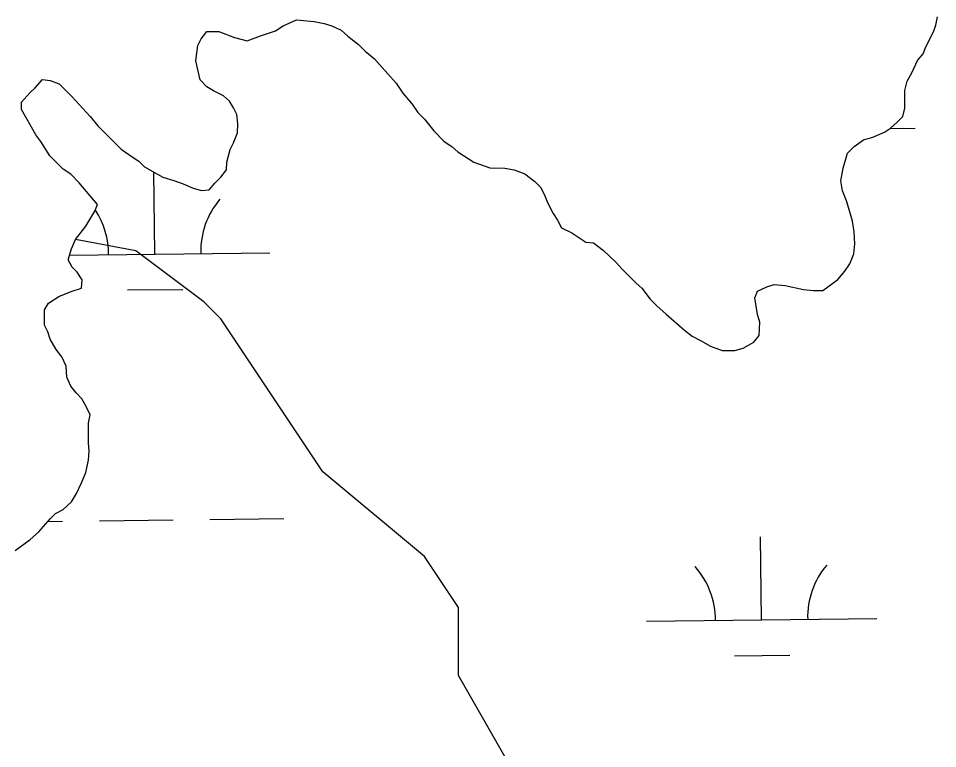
# Model space of a CAD drawing. Extents: x 3694830 to 3732949, y 415201 to 440970.
# Drawn here: x 3724521.4 to 3724920.3, y 432123 to 432439.9 of the extents above; entities that cross this region are included whole.
import ezdxf

# ---------------------------------------------------------------- set-up
doc = ezdxf.new("R2010")
doc.units = 0
doc.layers.add('V-TOPO-SHOR', color=7, linetype='Continuous')
doc.layers.add('V-WETL-SWMP', color=7, linetype='Continuous')

msp = doc.modelspace()

# ---------------------------------------------------------------- linework, layer by layer
at = {"layer": 'V-TOPO-SHOR'}
for p, q in [((3724919.58, 432436.91), (3724920.32, 432440.54)), ((3724633.07, 432434.5), (3724636.35, 432436.67)), ((3724636.35, 432436.67), (3724642.18, 432439.2)), ((3724642.18, 432439.2), (3724649.81, 432438.45)), ((3724649.81, 432438.45), (3724654.17, 432437.71)), ((3724654.17, 432437.71), (3724657.44, 432436.61)), ((3724657.44, 432436.61), (3724661.43, 432434.78)), ((3724918.48, 432434), (3724919.58, 432436.91)), ((3724600.71, 432430.96), (3724603.26, 432434.23)), ((3724603.26, 432434.23), (3724608.35, 432434.21)), ((3724608.35, 432434.21), (3724615.25, 432431.64)), ((3724620.7, 432430.17), (3724626.52, 432432.34)), ((3724626.52, 432432.34), (3724633.07, 432434.5)), ((3724661.43, 432434.78), (3724664.34, 432432.22)), ((3724664.34, 432432.22), (3724669.05, 432428.57)), ((3724915.19, 432427.47), (3724918.48, 432434)), ((3724598.5, 432421.51), (3724599.24, 432428.06)), ((3724599.24, 432428.06), (3724600.71, 432430.96)), ((3724615.25, 432431.64), (3724620.7, 432430.17)), ((3724669.05, 432428.57), (3724671.95, 432425.66)), ((3724671.95, 432425.66), (3724675.94, 432422.37)), ((3724911.53, 432421.66), (3724914.09, 432424.56)), ((3724914.09, 432424.56), (3724915.19, 432427.47)), ((3724600.29, 432413.15), (3724598.5, 432421.51)), ((3724675.94, 432422.37), (3724678.11, 432419.82)), ((3724678.11, 432419.82), (3724685.36, 432411.8)), ((3724909.34, 432416.58), (3724911.53, 432421.66)), ((3724907.14, 432412.59), (3724909.34, 432416.58)), ((3724528.65, 432409.73), (3724531.94, 432413.35)), ((3724531.94, 432413.35), (3724535.21, 432412.98)), ((3724535.21, 432412.98), (3724539.2, 432411.51)), ((3724603.19, 432410.23), (3724600.29, 432413.15)), ((3724685.36, 432411.8), (3724688.26, 432407.43)), ((3724906.04, 432408.59), (3724907.14, 432412.59)), ((3724526.47, 432407.55), (3724528.65, 432409.73)), ((3724539.2, 432411.51), (3724544.64, 432406.04)), ((3724606.09, 432408.4), (3724603.19, 432410.23)), ((3724610.45, 432406.21), (3724606.09, 432408.4)), ((3724906.02, 432400.96), (3724906.04, 432408.59)), ((3724522.82, 432403.56), (3724526.47, 432407.55)), ((3724544.64, 432406.04), (3724552.61, 432397.29)), ((3724612.99, 432404.02), (3724610.45, 432406.21)), ((3724614.8, 432401.11), (3724612.99, 432404.02)), ((3724688.26, 432407.43), (3724692.24, 432402.69)), ((3724522.81, 432400.29), (3724522.82, 432403.56)), ((3724528.96, 432389.37), (3724522.81, 432400.29)), ((3724616.24, 432398.19), (3724614.8, 432401.11)), ((3724692.24, 432402.69), (3724694.78, 432399.05)), ((3724905.28, 432397.32), (3724906.02, 432400.96)), ((3724552.61, 432397.29), (3724555.87, 432393.28)), ((3724616.59, 432394.19), (3724616.24, 432398.19)), ((3724694.78, 432399.05), (3724697.68, 432396.13)), ((3724697.68, 432396.13), (3724701.66, 432391.03)), ((3724902.73, 432394.79), (3724905.28, 432397.32)), ((3724555.87, 432393.28), (3724566.02, 432383.07)), ((3724616.58, 432390.19), (3724616.59, 432394.19)), ((3724897.26, 432390.44), (3724899.81, 432392.25)), ((3724899.81, 432392.25), (3724902.73, 432394.79)), ((3724531.13, 432386.45), (3724528.96, 432389.37)), ((3724614.75, 432385.84), (3724616.58, 432390.19)), ((3724701.66, 432391.03), (3724706.01, 432386.65)), ((3724888.16, 432387.19), (3724892.16, 432388.27)), ((3724892.16, 432388.27), (3724897.26, 432390.44)), ((3724535.11, 432380.26), (3724531.13, 432386.45)), ((3724613.29, 432382.93), (3724614.75, 432385.84)), ((3724706.01, 432386.65), (3724709.64, 432384.1)), ((3724709.64, 432384.1), (3724712.18, 432381.91)), ((3724881.24, 432381.4), (3724884.15, 432384.3)), ((3724884.15, 432384.3), (3724888.16, 432387.19)), ((3724540.91, 432374.42), (3724535.11, 432380.26)), ((3724566.02, 432383.07), (3724570.74, 432379.79)), ((3724611.82, 432377.48), (3724613.29, 432382.93)), ((3724712.18, 432381.91), (3724719.07, 432377.52)), ((3724879.4, 432374.86), (3724881.24, 432381.4)), ((3724570.74, 432379.79), (3724573.64, 432377.96)), ((3724573.64, 432377.96), (3724576.18, 432375.41)), ((3724611.81, 432374.21), (3724611.82, 432377.48)), ((3724719.07, 432377.52), (3724725.97, 432374.96)), ((3724544.18, 432372.23), (3724540.91, 432374.42)), ((3724547.8, 432368.59), (3724544.18, 432372.23)), ((3724576.18, 432375.41), (3724584.17, 432371.02)), ((3724609.25, 432370.95), (3724611.81, 432374.21)), ((3724725.97, 432374.96), (3724732.51, 432374.94)), ((3724732.51, 432374.94), (3724736.51, 432374.2)), ((3724736.51, 432374.2), (3724741.23, 432372.37)), ((3724741.23, 432372.37), (3724745.59, 432369.08)), ((3724878.29, 432369.41), (3724879.4, 432374.86)), ((3724555.77, 432359.11), (3724547.8, 432368.59)), ((3724584.17, 432371.02), (3724588.89, 432369.55)), ((3724588.89, 432369.55), (3724592.88, 432368.09)), ((3724592.88, 432368.09), (3724597.24, 432366.26)), ((3724604.15, 432365.51), (3724606.7, 432368.41)), ((3724606.7, 432368.41), (3724609.25, 432370.95)), ((3724745.59, 432369.08), (3724748.12, 432366.53)), ((3724879.01, 432365.04), (3724878.29, 432369.41)), ((3724597.24, 432366.26), (3724600.87, 432365.15)), ((3724600.87, 432365.15), (3724604.15, 432365.51)), ((3724748.12, 432366.53), (3724749.93, 432362.89)), ((3724880.81, 432360.68), (3724879.01, 432365.04)), ((3724749.93, 432362.89), (3724751.01, 432359.98)), ((3724751.01, 432359.98), (3724753.54, 432355.24)), ((3724882.25, 432355.95), (3724880.81, 432360.68)), ((3724550.65, 432349.67), (3724554.67, 432356.2)), ((3724554.67, 432356.2), (3724555.77, 432359.11)), ((3724883.33, 432351.94), (3724882.25, 432355.95)), ((3724753.54, 432355.24), (3724755.35, 432352.33)), ((3724755.35, 432352.33), (3724757.16, 432349.05)), ((3724884.04, 432347.21), (3724883.33, 432351.94)), ((3724546.27, 432343.87), (3724550.65, 432349.67)), ((3724757.16, 432349.05), (3724761.52, 432346.86)), ((3724761.52, 432346.86), (3724767.68, 432342.84)), ((3724884.39, 432342.12), (3724884.04, 432347.21)), ((3724544.44, 432339.87), (3724546.27, 432343.87)), ((3724767.68, 432342.84), (3724770.96, 432342.46)), ((3724770.96, 432342.46), (3724775.31, 432339.18)), ((3724884.01, 432337.76), (3724884.39, 432342.12)), ((3724542.97, 432335.15), (3724544.44, 432339.87)), ((3724775.31, 432339.18), (3724780.75, 432334.07)), ((3724882.18, 432333.4), (3724884.01, 432337.76)), ((3724544.78, 432331.87), (3724542.97, 432335.15)), ((3724780.75, 432334.07), (3724783.28, 432331.16)), ((3724879.99, 432330.14), (3724882.18, 432333.4)), ((3724546.96, 432329.69), (3724544.78, 432331.87)), ((3724549.13, 432326.41), (3724546.96, 432329.69)), ((3724783.28, 432331.16), (3724789.45, 432324.96)), ((3724877.07, 432326.51), (3724879.99, 432330.14)), ((3724548.75, 432322.77), (3724549.13, 432326.41)), ((3724789.45, 432324.96), (3724791.98, 432322.77)), ((3724846.16, 432323.33), (3724849.43, 432324.41)), ((3724849.43, 432324.41), (3724854.16, 432324.04)), ((3724854.16, 432324.04), (3724862.15, 432322.19)), ((3724870.51, 432321.8), (3724877.07, 432326.51)), ((3724538.93, 432319.17), (3724544.39, 432321.33)), ((3724544.39, 432321.33), (3724548.75, 432322.77)), ((3724791.98, 432322.77), (3724795.61, 432318.03)), ((3724841.05, 432318.62), (3724842.15, 432321.53)), ((3724842.15, 432321.53), (3724846.16, 432323.33)), ((3724862.15, 432322.19), (3724866.51, 432321.82)), ((3724866.51, 432321.82), (3724870.51, 432321.8)), ((3724532.73, 432313.37), (3724534.55, 432316.27)), ((3724534.55, 432316.27), (3724538.93, 432319.17)), ((3724795.61, 432318.03), (3724798.51, 432315.11)), ((3724842.12, 432311.35), (3724841.05, 432318.62)), ((3724532.71, 432306.82), (3724532.73, 432313.37)), ((3724798.51, 432315.11), (3724802.49, 432311.47)), ((3724802.49, 432311.47), (3724810.47, 432304.53)), ((3724843.2, 432308.07), (3724842.12, 432311.35)), ((3724842.82, 432302.25), (3724843.2, 432308.07)), ((3724534.15, 432303.91), (3724532.71, 432306.82)), ((3724810.47, 432304.53), (3724813.74, 432301.98)), ((3724535.23, 432300.64), (3724534.15, 432303.91)), ((3724537.77, 432296.26), (3724535.23, 432300.64)), ((3724813.74, 432301.98), (3724817.37, 432300.15)), ((3724817.37, 432300.15), (3724821.72, 432297.59)), ((3724840.63, 432299.35), (3724842.82, 432302.25)), ((3724540.3, 432292.99), (3724537.77, 432296.26)), ((3724821.72, 432297.59), (3724826.81, 432295.76)), ((3724832.26, 432295.74), (3724835.9, 432296.82)), ((3724835.9, 432296.82), (3724840.63, 432299.35)), ((3724542.11, 432288.98), (3724540.3, 432292.99)), ((3724826.81, 432295.76), (3724832.26, 432295.74)), ((3724542.46, 432284.25), (3724542.11, 432288.98)), ((3724544.26, 432280.25), (3724542.46, 432284.25)), ((3724546.44, 432277.33), (3724544.26, 432280.25)), ((3724548.97, 432274.78), (3724546.44, 432277.33)), ((3724550.78, 432271.5), (3724548.97, 432274.78)), ((3724552.59, 432267.86), (3724550.78, 432271.5)), ((3724551.82, 432255.5), (3724551.85, 432264.23)), ((3724551.85, 432264.23), (3724552.59, 432267.86)), ((3724551.8, 432248.23), (3724552.18, 432252.23)), ((3724552.18, 432252.23), (3724551.82, 432255.5)), ((3724550.69, 432242.78), (3724551.8, 432248.23)), ((3724548.86, 432238.42), (3724550.69, 432242.78)), ((3724546.67, 432233.7), (3724548.86, 432238.42)), ((3724544.48, 432230.07), (3724546.67, 432233.7)), ((3724540.83, 432226.81), (3724544.48, 432230.07)), ((3724535.36, 432222.83), (3724537.55, 432225.01)), ((3724537.55, 432225.01), (3724540.83, 432226.81)), ((3724530.26, 432217.03), (3724535.36, 432222.83)), ((3724526.61, 432213.77), (3724530.26, 432217.03)), ((3724520.05, 432209.06), (3724526.61, 432213.77))]:
    msp.add_line(p, q, dxfattribs=at)
msp.add_lwpolyline([(3724626, 431655.38), (3724646.11, 431705.25), (3724682.96, 431756.83), (3724712.43, 431764.2), (3724712.43, 431801.04), (3724712.43, 431845.26), (3724705.06, 431889.47), (3724697.7, 431911.58), (3724697.7, 431933.68), (3724727.17, 431970.53), (3724771.38, 432014.74), (3724771.38, 432036.85), (3724771.38, 432073.69), (3724741.91, 432103.17), (3724712.43, 432154.75), (3724712.43, 432184.23), (3724697.7, 432206.33), (3724653.48, 432243.18), (3724638.74, 432265.29), (3724609.27, 432309.5), (3724601.9, 432316.87), (3724572.42, 432338.97), (3724546.27, 432343.87)], dxfattribs=at)
at = {"layer": 'V-WETL-SWMP'}
for p, q in [((3724919.58, 432436.91), (3724920.32, 432440.54)), ((3724633.07, 432434.5), (3724636.35, 432436.67)), ((3724636.35, 432436.67), (3724642.18, 432439.2)), ((3724642.18, 432439.2), (3724649.81, 432438.45)), ((3724649.81, 432438.45), (3724654.17, 432437.71)), ((3724654.17, 432437.71), (3724657.44, 432436.61)), ((3724657.44, 432436.61), (3724661.43, 432434.78)), ((3724918.48, 432434), (3724919.58, 432436.91)), ((3724600.71, 432430.96), (3724603.26, 432434.23)), ((3724603.26, 432434.23), (3724608.35, 432434.21)), ((3724608.35, 432434.21), (3724615.25, 432431.64)), ((3724620.7, 432430.17), (3724626.52, 432432.34)), ((3724626.52, 432432.34), (3724633.07, 432434.5)), ((3724661.43, 432434.78), (3724664.34, 432432.22)), ((3724664.34, 432432.22), (3724669.05, 432428.57)), ((3724915.19, 432427.47), (3724918.48, 432434)), ((3724598.5, 432421.51), (3724599.24, 432428.06)), ((3724599.24, 432428.06), (3724600.71, 432430.96)), ((3724615.25, 432431.64), (3724620.7, 432430.17)), ((3724669.05, 432428.57), (3724671.95, 432425.66)), ((3724671.95, 432425.66), (3724675.94, 432422.37)), ((3724911.53, 432421.66), (3724914.09, 432424.56)), ((3724914.09, 432424.56), (3724915.19, 432427.47)), ((3724600.29, 432413.15), (3724598.5, 432421.51)), ((3724675.94, 432422.37), (3724678.11, 432419.82)), ((3724678.11, 432419.82), (3724685.36, 432411.8)), ((3724909.34, 432416.58), (3724911.53, 432421.66)), ((3724907.14, 432412.59), (3724909.34, 432416.58)), ((3724528.65, 432409.73), (3724531.94, 432413.35)), ((3724531.94, 432413.35), (3724535.21, 432412.98)), ((3724535.21, 432412.98), (3724539.2, 432411.51)), ((3724603.19, 432410.23), (3724600.29, 432413.15)), ((3724685.36, 432411.8), (3724688.26, 432407.43)), ((3724906.04, 432408.59), (3724907.14, 432412.59)), ((3724526.47, 432407.55), (3724528.65, 432409.73)), ((3724539.2, 432411.51), (3724544.64, 432406.04)), ((3724606.09, 432408.4), (3724603.19, 432410.23)), ((3724610.45, 432406.21), (3724606.09, 432408.4)), ((3724906.02, 432400.96), (3724906.04, 432408.59)), ((3724522.82, 432403.56), (3724526.47, 432407.55)), ((3724544.64, 432406.04), (3724552.61, 432397.29)), ((3724612.99, 432404.02), (3724610.45, 432406.21)), ((3724614.8, 432401.11), (3724612.99, 432404.02)), ((3724688.26, 432407.43), (3724692.24, 432402.69)), ((3724522.81, 432400.29), (3724522.82, 432403.56)), ((3724528.96, 432389.37), (3724522.81, 432400.29)), ((3724616.24, 432398.19), (3724614.8, 432401.11)), ((3724692.24, 432402.69), (3724694.78, 432399.05)), ((3724905.28, 432397.32), (3724906.02, 432400.96)), ((3724552.61, 432397.29), (3724555.87, 432393.28)), ((3724616.59, 432394.19), (3724616.24, 432398.19)), ((3724694.78, 432399.05), (3724697.68, 432396.13)), ((3724697.68, 432396.13), (3724701.66, 432391.03)), ((3724902.73, 432394.79), (3724905.28, 432397.32)), ((3724555.87, 432393.28), (3724566.02, 432383.07)), ((3724616.58, 432390.19), (3724616.59, 432394.19)), ((3724897.26, 432390.44), (3724899.81, 432392.25)), ((3724899.66, 432392.14), (3724910.55, 432392.27)), ((3724899.81, 432392.25), (3724902.73, 432394.79)), ((3724531.13, 432386.45), (3724528.96, 432389.37)), ((3724614.75, 432385.84), (3724616.58, 432390.19)), ((3724701.66, 432391.03), (3724706.01, 432386.65)), ((3724888.16, 432387.19), (3724892.16, 432388.27)), ((3724892.16, 432388.27), (3724897.26, 432390.44)), ((3724535.11, 432380.26), (3724531.13, 432386.45)), ((3724613.29, 432382.93), (3724614.75, 432385.84)), ((3724706.01, 432386.65), (3724709.64, 432384.1)), ((3724709.64, 432384.1), (3724712.18, 432381.91)), ((3724881.24, 432381.4), (3724884.15, 432384.3)), ((3724884.15, 432384.3), (3724888.16, 432387.19)), ((3724540.91, 432374.42), (3724535.11, 432380.26)), ((3724566.02, 432383.07), (3724570.74, 432379.79)), ((3724611.82, 432377.48), (3724613.29, 432382.93)), ((3724712.18, 432381.91), (3724719.07, 432377.52)), ((3724879.4, 432374.86), (3724881.24, 432381.4)), ((3724570.74, 432379.79), (3724573.64, 432377.96)), ((3724573.64, 432377.96), (3724576.18, 432375.41)), ((3724611.81, 432374.21), (3724611.82, 432377.48)), ((3724719.07, 432377.52), (3724725.97, 432374.96)), ((3724544.18, 432372.23), (3724540.91, 432374.42)), ((3724547.8, 432368.59), (3724544.18, 432372.23)), ((3724576.18, 432375.41), (3724584.17, 432371.02)), ((3724580.59, 432337.59), (3724580.16, 432373.22)), ((3724609.25, 432370.95), (3724611.81, 432374.21)), ((3724725.97, 432374.96), (3724732.51, 432374.94)), ((3724732.51, 432374.94), (3724736.51, 432374.2)), ((3724736.51, 432374.2), (3724741.23, 432372.37)), ((3724741.23, 432372.37), (3724745.59, 432369.08)), ((3724878.29, 432369.41), (3724879.4, 432374.86)), ((3724555.77, 432359.11), (3724547.8, 432368.59)), ((3724584.17, 432371.02), (3724588.89, 432369.55)), ((3724588.89, 432369.55), (3724592.88, 432368.09)), ((3724592.88, 432368.09), (3724597.24, 432366.26)), ((3724604.15, 432365.51), (3724606.7, 432368.41)), ((3724606.7, 432368.41), (3724609.25, 432370.95)), ((3724745.59, 432369.08), (3724748.12, 432366.53)), ((3724879.01, 432365.04), (3724878.29, 432369.41)), ((3724597.24, 432366.26), (3724600.87, 432365.15)), ((3724600.87, 432365.15), (3724604.15, 432365.51)), ((3724748.12, 432366.53), (3724749.93, 432362.89)), ((3724880.81, 432360.68), (3724879.01, 432365.04)), ((3724749.93, 432362.89), (3724751.01, 432359.98)), ((3724751.01, 432359.98), (3724753.54, 432355.24)), ((3724882.25, 432355.95), (3724880.81, 432360.68)), ((3724550.65, 432349.67), (3724554.67, 432356.2)), ((3724554.67, 432356.2), (3724555.77, 432359.11)), ((3724883.33, 432351.94), (3724882.25, 432355.95)), ((3724753.54, 432355.24), (3724755.35, 432352.33)), ((3724755.35, 432352.33), (3724757.16, 432349.05)), ((3724884.04, 432347.21), (3724883.33, 432351.94)), ((3724546.27, 432343.87), (3724550.65, 432349.67)), ((3724757.16, 432349.05), (3724761.52, 432346.86)), ((3724761.52, 432346.86), (3724767.68, 432342.84)), ((3724884.39, 432342.12), (3724884.04, 432347.21)), ((3724544.44, 432339.87), (3724546.27, 432343.87)), ((3724767.68, 432342.84), (3724770.96, 432342.46)), ((3724770.96, 432342.46), (3724775.31, 432339.18)), ((3724884.01, 432337.76), (3724884.39, 432342.12)), ((3724542.97, 432335.15), (3724544.44, 432339.87)), ((3724543.59, 432337.15), (3724630.58, 432338.19)), ((3724775.31, 432339.18), (3724780.75, 432334.07)), ((3724882.18, 432333.4), (3724884.01, 432337.76)), ((3724544.78, 432331.87), (3724542.97, 432335.15)), ((3724780.75, 432334.07), (3724783.28, 432331.16)), ((3724879.99, 432330.14), (3724882.18, 432333.4)), ((3724546.96, 432329.69), (3724544.78, 432331.87)), ((3724549.13, 432326.41), (3724546.96, 432329.69)), ((3724783.28, 432331.16), (3724789.45, 432324.96)), ((3724877.07, 432326.51), (3724879.99, 432330.14)), ((3724548.75, 432322.77), (3724549.13, 432326.41)), ((3724789.45, 432324.96), (3724791.98, 432322.77)), ((3724846.16, 432323.33), (3724849.43, 432324.41)), ((3724849.43, 432324.41), (3724854.16, 432324.04)), ((3724854.16, 432324.04), (3724862.15, 432322.19)), ((3724870.51, 432321.8), (3724877.07, 432326.51)), ((3724538.93, 432319.17), (3724544.39, 432321.33)), ((3724544.39, 432321.33), (3724548.75, 432322.77)), ((3724568.77, 432322.02), (3724592.77, 432322.3)), ((3724791.98, 432322.77), (3724795.61, 432318.03)), ((3724841.05, 432318.62), (3724842.15, 432321.53)), ((3724842.15, 432321.53), (3724846.16, 432323.33)), ((3724862.15, 432322.19), (3724866.51, 432321.82)), ((3724866.51, 432321.82), (3724870.51, 432321.8)), ((3724532.73, 432313.37), (3724534.55, 432316.27)), ((3724534.55, 432316.27), (3724538.93, 432319.17)), ((3724795.61, 432318.03), (3724798.51, 432315.11)), ((3724842.12, 432311.35), (3724841.05, 432318.62)), ((3724532.71, 432306.82), (3724532.73, 432313.37)), ((3724798.51, 432315.11), (3724802.49, 432311.47)), ((3724802.49, 432311.47), (3724810.47, 432304.53)), ((3724843.2, 432308.07), (3724842.12, 432311.35)), ((3724842.82, 432302.25), (3724843.2, 432308.07)), ((3724534.15, 432303.91), (3724532.71, 432306.82)), ((3724810.47, 432304.53), (3724813.74, 432301.98)), ((3724535.23, 432300.64), (3724534.15, 432303.91)), ((3724537.77, 432296.26), (3724535.23, 432300.64)), ((3724813.74, 432301.98), (3724817.37, 432300.15)), ((3724817.37, 432300.15), (3724821.72, 432297.59)), ((3724840.63, 432299.35), (3724842.82, 432302.25)), ((3724540.3, 432292.99), (3724537.77, 432296.26)), ((3724821.72, 432297.59), (3724826.81, 432295.76)), ((3724832.26, 432295.74), (3724835.9, 432296.82)), ((3724835.9, 432296.82), (3724840.63, 432299.35)), ((3724542.11, 432288.98), (3724540.3, 432292.99)), ((3724826.81, 432295.76), (3724832.26, 432295.74)), ((3724542.46, 432284.25), (3724542.11, 432288.98)), ((3724544.26, 432280.25), (3724542.46, 432284.25)), ((3724546.44, 432277.33), (3724544.26, 432280.25)), ((3724548.97, 432274.78), (3724546.44, 432277.33)), ((3724550.78, 432271.5), (3724548.97, 432274.78)), ((3724552.59, 432267.86), (3724550.78, 432271.5)), ((3724551.82, 432255.5), (3724551.85, 432264.23)), ((3724551.85, 432264.23), (3724552.59, 432267.86)), ((3724551.8, 432248.23), (3724552.18, 432252.23)), ((3724552.18, 432252.23), (3724551.82, 432255.5)), ((3724550.69, 432242.78), (3724551.8, 432248.23)), ((3724548.86, 432238.42), (3724550.69, 432242.78)), ((3724546.67, 432233.7), (3724548.86, 432238.42)), ((3724544.48, 432230.07), (3724546.67, 432233.7)), ((3724540.83, 432226.81), (3724544.48, 432230.07)), ((3724535.36, 432222.83), (3724537.55, 432225.01)), ((3724537.55, 432225.01), (3724540.83, 432226.81)), ((3724530.26, 432217.03), (3724535.36, 432222.83)), ((3724534.28, 432221.6), (3724540.56, 432221.67)), ((3724556.56, 432221.86), (3724588.55, 432222.24)), ((3724604.55, 432222.44), (3724636.55, 432222.82)), ((3724526.61, 432213.77), (3724530.26, 432217.03)), ((3724520.05, 432209.06), (3724526.61, 432213.77)), ((3724843.93, 432178.86), (3724843.5, 432214.85)), ((3724793.94, 432178.26), (3724893.93, 432179.45)), ((3724832.12, 432163.28), (3724856.12, 432163.57))]:
    msp.add_line(p, q, dxfattribs=at)
for centre, start, end in [((3724635.82, 432338.72), 139.9115, 181.4552), ((3724525.34, 432337.41), 359.9115, 33.1473), ((3724788.69, 432178.67), 359.9115, 41.4552), ((3724899.17, 432179.99), 139.9115, 181.4552)]:
    msp.add_arc(centre, 35.25, start, end, dxfattribs=at)

doc.saveas('drawing.dxf')
